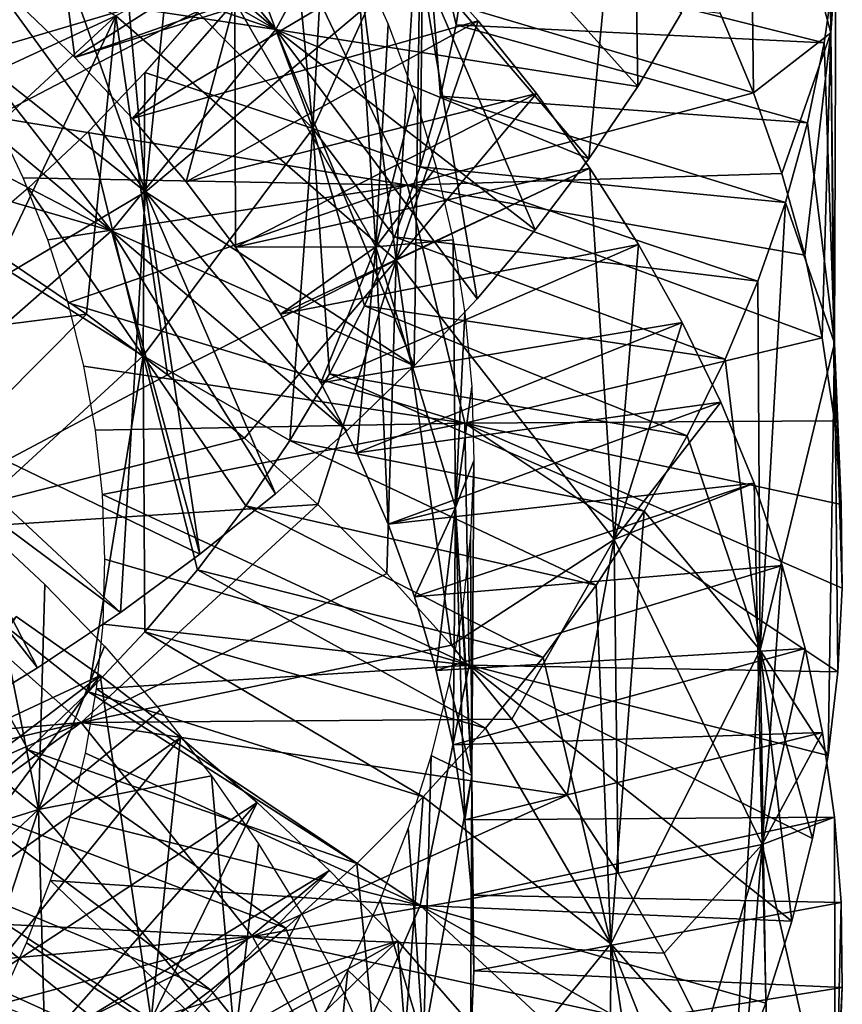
# Model space of a CAD drawing. Header units: millimetres. Extents: x -161 to 161, y -94 to 1149.
# Tile 781 of 1056: x 48.82 to 51.5, y 393.11 to 396.31. Entities that reach past the tile are written whole.
import ezdxf

# ---------------------------------------------------------------- set-up
doc = ezdxf.new("R2010")
doc.units = ezdxf.units.MM
doc.header["$LTSCALE"] = 81.481481
for name, color, linetype in [('65', 7, 'CONTINUOUS'), ('66', 7, 'CONTINUOUS'), ('67', 7, 'CONTINUOUS'), ('80', 7, 'CONTINUOUS')]:
    doc.layers.add(name, color=color, linetype=linetype)

msp = doc.modelspace()

# ---------------------------------------------------------------- linework, layer by layer
at = {"layer": '65', "color": 7, "linetype": 'CONTINUOUS', "true_color": 0xaaaaaa}
for points in [[(48.8876, 397.2079, -17.6429), (49.6557, 396.2806, -16.7558), (48.8031, 397.0156, -17.4847), (48.8876, 397.2079, -17.6429)], [(50.0357, 396.985, -17.3745), (49.6557, 396.2806, -16.7558), (48.8876, 397.2079, -17.6429), (50.0357, 396.985, -17.3745)], [(48.8031, 397.0156, -17.4847), (49.6557, 396.2806, -16.7558), (48.705, 396.8267, -17.331), (48.8031, 397.0156, -17.4847)], [(50.0357, 396.985, -17.3745), (50.8335, 396.0946, -16.4887), (49.6557, 396.2806, -16.7558), (50.0357, 396.985, -17.3745)], [(50.976, 396.3349, -16.7099), (50.8335, 396.0946, -16.4887), (50.0357, 396.985, -17.3745), (50.976, 396.3349, -16.7099)], [(48.705, 396.8267, -17.331), (49.6557, 396.2806, -16.7558), (48.5936, 396.6416, -17.182), (48.705, 396.8267, -17.331)], [(48.5936, 396.6416, -17.182), (49.6557, 396.2806, -16.7558), (48.4691, 396.4605, -17.0383), (48.5936, 396.6416, -17.182)], [(48.5114, 396.3774, -23.2293), (49.7318, 396.513, -23.4477), (48.632, 396.1885, -23.0915), (48.5114, 396.3774, -23.2293)], [(48.632, 396.1885, -23.0915), (49.7318, 396.513, -23.4477), (48.7396, 395.995, -22.9491), (48.632, 396.1885, -23.0915)], [(49.7318, 396.513, -23.4477), (50.0846, 395.7736, -22.8559), (48.7396, 395.995, -22.9491), (49.7318, 396.513, -23.4477)], [(51.1014, 396.3335, -23.3771), (51.2104, 396.0744, -23.1585), (49.7318, 396.513, -23.4477), (51.1014, 396.3335, -23.3771)], [(49.7318, 396.513, -23.4477), (51.2104, 396.0744, -23.1585), (50.0846, 395.7736, -22.8559), (49.7318, 396.513, -23.4477)], [(48.4691, 396.4605, -17.0383), (49.1214, 395.6252, -16.2), (48.3319, 396.2836, -16.9001), (48.4691, 396.4605, -17.0383)], [(49.6557, 396.2806, -16.7558), (49.1214, 395.6252, -16.2), (48.4691, 396.4605, -17.0383), (49.6557, 396.2806, -16.7558)], [(48.3319, 396.2836, -16.9001), (49.1214, 395.6252, -16.2), (48.1823, 396.1115, -16.768), (48.3319, 396.2836, -16.9001)], [(49.6557, 396.2806, -16.7558), (50.1061, 395.1862, -15.6713), (49.1214, 395.6252, -16.2), (49.6557, 396.2806, -16.7558)], [(50.3106, 395.4045, -15.8645), (50.1061, 395.1862, -15.6713), (49.6557, 396.2806, -16.7558), (50.3106, 395.4045, -15.8645)], [(50.5003, 395.629, -16.0655), (50.3106, 395.4045, -15.8645), (49.6557, 396.2806, -16.7558), (50.5003, 395.629, -16.0655)], [(50.6748, 395.8592, -16.2738), (50.5003, 395.629, -16.0655), (49.6557, 396.2806, -16.7558), (50.6748, 395.8592, -16.2738)], [(50.8335, 396.0946, -16.4887), (50.6748, 395.8592, -16.2738), (49.6557, 396.2806, -16.7558), (50.8335, 396.0946, -16.4887)], [(48.1823, 396.1115, -16.768), (49.1214, 395.6252, -16.2), (48.0209, 395.9447, -16.6426), (48.1823, 396.1115, -16.768)], [(51.2104, 396.0744, -23.1585), (51.3023, 395.8115, -22.9364), (50.0846, 395.7736, -22.8559), (51.2104, 396.0744, -23.1585)], [(48.7396, 395.995, -22.9491), (50.0846, 395.7736, -22.8559), (48.8336, 395.7973, -22.8027), (48.7396, 395.995, -22.9491)], [(49.1214, 395.6252, -16.2), (48.4497, 395.035, -15.7257), (48.0209, 395.9447, -16.6426), (49.1214, 395.6252, -16.2)], [(51.3023, 395.8115, -22.9364), (51.3769, 395.5457, -22.7116), (50.0846, 395.7736, -22.8559), (51.3023, 395.8115, -22.9364)], [(48.8336, 395.7973, -22.8027), (50.0846, 395.7736, -22.8559), (48.9137, 395.5959, -22.6528), (48.8336, 395.7973, -22.8027)], [(48.9137, 395.5959, -22.6528), (50.0846, 395.7736, -22.8559), (48.9796, 395.3916, -22.5002), (48.9137, 395.5959, -22.6528)], [(50.0846, 395.7736, -22.8559), (50.2705, 394.9998, -22.2323), (48.9796, 395.3916, -22.5002), (50.0846, 395.7736, -22.8559)], [(51.3769, 395.5457, -22.7116), (51.4341, 395.2773, -22.4846), (50.0846, 395.7736, -22.8559), (51.3769, 395.5457, -22.7116)], [(50.0846, 395.7736, -22.8559), (51.4341, 395.2773, -22.4846), (50.2705, 394.9998, -22.2323), (50.0846, 395.7736, -22.8559)], [(49.1214, 395.6252, -16.2), (49.4089, 394.573, -15.1438), (48.4497, 395.035, -15.7257), (49.1214, 395.6252, -16.2)], [(49.6547, 394.7699, -15.3104), (49.4089, 394.573, -15.1438), (49.1214, 395.6252, -16.2), (49.6547, 394.7699, -15.3104)], [(49.8873, 394.9745, -15.4864), (49.6547, 394.7699, -15.3104), (49.1214, 395.6252, -16.2), (49.8873, 394.9745, -15.4864)], [(50.1061, 395.1862, -15.6713), (49.8873, 394.9745, -15.4864), (49.1214, 395.6252, -16.2), (50.1061, 395.1862, -15.6713)], [(48.7647, 395.5416, -28.7045), (49.0397, 395.3545, -28.5784), (47.5234, 395.1609, -28.2326), (48.7647, 395.5416, -28.7045)], [(48.9796, 395.3916, -22.5002), (50.2705, 394.9998, -22.2323), (49.0313, 395.1849, -22.3455), (48.9796, 395.3916, -22.5002)], [(47.5234, 395.1609, -28.2326), (49.0397, 395.3545, -28.5784), (48.3301, 394.641, -27.917), (47.5234, 395.1609, -28.2326)], [(49.0397, 395.3545, -28.5784), (49.3032, 395.1574, -28.4431), (48.3301, 394.641, -27.917), (49.0397, 395.3545, -28.5784)], [(51.4341, 395.2773, -22.4846), (51.4736, 395.007, -22.2561), (50.2705, 394.9998, -22.2323), (51.4341, 395.2773, -22.4846)], [(49.0313, 395.1849, -22.3455), (50.2705, 394.9998, -22.2323), (49.0686, 394.9766, -22.1893), (49.0313, 395.1849, -22.3455)], [(49.3032, 395.1574, -28.4431), (49.5544, 394.9506, -28.299), (48.3301, 394.641, -27.917), (49.3032, 395.1574, -28.4431)], [(48.8805, 394.204, -14.841), (48.5994, 394.0328, -14.7057), (48.4497, 395.035, -15.7257), (48.8805, 394.204, -14.841)], [(49.1507, 394.3842, -14.9871), (48.8805, 394.204, -14.841), (48.4497, 395.035, -15.7257), (49.1507, 394.3842, -14.9871)], [(49.4089, 394.573, -15.1438), (49.1507, 394.3842, -14.9871), (48.4497, 395.035, -15.7257), (49.4089, 394.573, -15.1438)], [(49.0686, 394.9766, -22.1893), (50.2705, 394.9998, -22.2323), (49.0915, 394.7671, -22.0322), (49.0686, 394.9766, -22.1893)], [(50.2705, 394.9998, -22.2323), (50.2847, 394.2119, -21.5988), (49.0915, 394.7671, -22.0322), (50.2705, 394.9998, -22.2323)], [(51.4736, 395.007, -22.2561), (51.4954, 394.7354, -22.0267), (50.2705, 394.9998, -22.2323), (51.4736, 395.007, -22.2561)], [(51.4993, 394.4631, -21.7972), (51.4851, 394.1907, -21.568), (50.2705, 394.9998, -22.2323), (51.4993, 394.4631, -21.7972)], [(50.2705, 394.9998, -22.2323), (51.4851, 394.1907, -21.568), (50.2847, 394.2119, -21.5988), (50.2705, 394.9998, -22.2323)], [(51.4954, 394.7354, -22.0267), (51.4993, 394.4631, -21.7972), (50.2705, 394.9998, -22.2323), (51.4954, 394.7354, -22.0267)], [(49.5544, 394.9506, -28.299), (49.7926, 394.7347, -28.1466), (48.3301, 394.641, -27.917), (49.5544, 394.9506, -28.299)], [(49.0915, 394.7671, -22.0322), (50.2847, 394.2119, -21.5988), (49.0998, 394.5568, -21.8748), (49.0915, 394.7671, -22.0322)], [(48.3301, 394.641, -27.917), (49.7926, 394.7347, -28.1466), (49.0224, 394.0257, -27.514), (48.3301, 394.641, -27.917)], [(49.7926, 394.7347, -28.1466), (50.0171, 394.5101, -27.9864), (49.0224, 394.0257, -27.514), (49.7926, 394.7347, -28.1466)], [(48.3301, 394.641, -27.917), (49.0224, 394.0257, -27.514), (47.6379, 393.9063, -27.2504), (48.3301, 394.641, -27.917)], [(49.0998, 394.5568, -21.8748), (50.2847, 394.2119, -21.5988), (49.0935, 394.3462, -21.7175), (49.0998, 394.5568, -21.8748)], [(50.0171, 394.5101, -27.9864), (50.2276, 394.2774, -27.8188), (49.0224, 394.0257, -27.514), (50.0171, 394.5101, -27.9864)], [(49.0935, 394.3462, -21.7175), (50.2847, 394.2119, -21.5988), (49.0726, 394.1358, -21.5608), (49.0935, 394.3462, -21.7175)], [(50.2276, 394.2774, -27.8188), (50.4235, 394.0371, -27.6445), (49.0224, 394.0257, -27.514), (50.2276, 394.2774, -27.8188)], [(50.2847, 394.2119, -21.5988), (50.1257, 393.4303, -20.9769), (49.0726, 394.1358, -21.5608), (50.2847, 394.2119, -21.5988)], [(50.2847, 394.2119, -21.5988), (51.3352, 393.3795, -20.8899), (50.1257, 393.4303, -20.9769), (50.2847, 394.2119, -21.5988)], [(51.4028, 393.6483, -21.1138), (51.3352, 393.3795, -20.8899), (50.2847, 394.2119, -21.5988), (51.4028, 393.6483, -21.1138)], [(51.4529, 393.9189, -21.34), (51.4028, 393.6483, -21.1138), (50.2847, 394.2119, -21.5988), (51.4529, 393.9189, -21.34)], [(51.4851, 394.1907, -21.568), (51.4529, 393.9189, -21.34), (50.2847, 394.2119, -21.5988), (51.4851, 394.1907, -21.568)], [(49.0726, 394.1358, -21.5608), (50.1257, 393.4303, -20.9769), (49.037, 393.9261, -21.4054), (49.0726, 394.1358, -21.5608)], [(47.6379, 393.9063, -27.2504), (49.0224, 394.0257, -27.514), (47.8226, 393.7445, -27.1562), (47.6379, 393.9063, -27.2504)], [(47.8226, 393.7445, -27.1562), (49.0224, 394.0257, -27.514), (47.9966, 393.5752, -27.0553), (47.8226, 393.7445, -27.1562)], [(47.9966, 393.5752, -27.0553), (49.0224, 394.0257, -27.514), (48.1593, 393.3989, -26.948), (47.9966, 393.5752, -27.0553)], [(49.0224, 394.0257, -27.514), (49.5796, 393.3297, -27.0383), (48.1593, 393.3989, -26.948), (49.0224, 394.0257, -27.514)], [(50.4235, 394.0371, -27.6445), (50.6044, 393.7897, -27.4639), (49.0224, 394.0257, -27.514), (50.4235, 394.0371, -27.6445)], [(49.0224, 394.0257, -27.514), (50.6044, 393.7897, -27.4639), (49.5796, 393.3297, -27.0383), (49.0224, 394.0257, -27.514)], [(49.037, 393.9261, -21.4054), (50.1257, 393.4303, -20.9769), (48.987, 393.718, -21.252), (49.037, 393.9261, -21.4054)], [(50.6044, 393.7897, -27.4639), (50.7698, 393.5356, -27.2774), (49.5796, 393.3297, -27.0383), (50.6044, 393.7897, -27.4639)], [(48.987, 393.718, -21.252), (50.1257, 393.4303, -20.9769), (48.9229, 393.5119, -21.1012), (48.987, 393.718, -21.252)], [(48.9229, 393.5119, -21.1012), (49.7995, 392.6753, -20.3878), (48.8449, 393.3087, -20.9536), (48.9229, 393.5119, -21.1012)], [(50.1257, 393.4303, -20.9769), (49.7995, 392.6753, -20.3878), (48.9229, 393.5119, -21.1012), (50.1257, 393.4303, -20.9769)], [(50.7698, 393.5356, -27.2774), (50.9192, 393.2754, -27.0856), (49.5796, 393.3297, -27.0383), (50.7698, 393.5356, -27.2774)], [(50.1257, 393.4303, -20.9769), (51.0292, 392.59, -20.2392), (49.7995, 392.6753, -20.3878), (50.1257, 393.4303, -20.9769)], [(51.1482, 392.8498, -20.452), (51.0292, 392.59, -20.2392), (50.1257, 393.4303, -20.9769), (51.1482, 392.8498, -20.452)], [(51.2503, 393.1131, -20.6691), (51.1482, 392.8498, -20.452), (50.1257, 393.4303, -20.9769), (51.2503, 393.1131, -20.6691)], [(51.3352, 393.3795, -20.8899), (51.2503, 393.1131, -20.6691), (50.1257, 393.4303, -20.9769), (51.3352, 393.3795, -20.8899)], [(48.1593, 393.3989, -26.948), (49.5796, 393.3297, -27.0383), (48.3104, 393.2161, -26.8349), (48.1593, 393.3989, -26.948)], [(48.3104, 393.2161, -26.8349), (49.5796, 393.3297, -27.0383), (48.4495, 393.0273, -26.7164), (48.3104, 393.2161, -26.8349)], [(48.4495, 393.0273, -26.7164), (49.5796, 393.3297, -27.0383), (48.5762, 392.8327, -26.5929), (48.4495, 393.0273, -26.7164)], [(49.5796, 393.3297, -27.0383), (49.9858, 392.5714, -26.508), (48.5762, 392.8327, -26.5929), (49.5796, 393.3297, -27.0383)], [(50.9192, 393.2754, -27.0856), (51.0521, 393.0097, -26.8892), (49.5796, 393.3297, -27.0383), (50.9192, 393.2754, -27.0856)], [(49.5796, 393.3297, -27.0383), (51.0521, 393.0097, -26.8892), (49.9858, 392.5714, -26.508), (49.5796, 393.3297, -27.0383)], [(48.8449, 393.3087, -20.9536), (49.7995, 392.6753, -20.3878), (48.7532, 393.1088, -20.8099), (48.8449, 393.3087, -20.9536)]]:
    msp.add_3dface(points, dxfattribs=at)
at = {"layer": '66', "color": 7, "linetype": 'CONTINUOUS', "true_color": 0xaaaaaa}
for points in [[(48.8018, 396.3815, -25.4919), (49.0019, 396.1897, -25.3527), (49.8917, 396.7585, -25.9257), (48.8018, 396.3815, -25.4919)], [(49.8917, 396.7585, -25.9257), (49.0019, 396.1897, -25.3527), (50.1101, 396.537, -25.7532), (49.8917, 396.7585, -25.9257)], [(49.0019, 396.1897, -25.3527), (49.1893, 395.9905, -25.2064), (50.1101, 396.537, -25.7532), (49.0019, 396.1897, -25.3527)], [(50.1101, 396.537, -25.7532), (49.1893, 395.9905, -25.2064), (50.3143, 396.308, -25.5734), (50.1101, 396.537, -25.7532)], [(50.2779, 396.5283, -19.3796), (50.2429, 396.2951, -19.1775), (51.4407, 396.2374, -19.0992), (50.2779, 396.5283, -19.3796)], [(51.4778, 396.4993, -19.3371), (50.2779, 396.5283, -19.3796), (51.4407, 396.2374, -19.0992), (51.4778, 396.4993, -19.3371)], [(49.1893, 395.9905, -25.2064), (49.3636, 395.7844, -25.0534), (50.3143, 396.308, -25.5734), (49.1893, 395.9905, -25.2064)], [(50.3143, 396.308, -25.5734), (49.3636, 395.7844, -25.0534), (50.5037, 396.072, -25.3868), (50.3143, 396.308, -25.5734)], [(50.2429, 396.2951, -19.1775), (50.1919, 396.0633, -18.9775), (51.386, 395.9768, -18.8632), (50.2429, 396.2951, -19.1775)], [(51.4407, 396.2374, -19.0992), (50.2429, 396.2951, -19.1775), (51.386, 395.9768, -18.8632), (51.4407, 396.2374, -19.0992)], [(49.3636, 395.7844, -25.0534), (49.5242, 395.5722, -24.8944), (50.5037, 396.072, -25.3868), (49.3636, 395.7844, -25.0534)], [(50.5037, 396.072, -25.3868), (49.5242, 395.5722, -24.8944), (50.6778, 395.8294, -25.1939), (50.5037, 396.072, -25.3868)], [(50.1919, 396.0633, -18.9775), (50.1251, 395.8335, -18.7802), (51.3139, 395.718, -18.6298), (50.1919, 396.0633, -18.9775)], [(51.386, 395.9768, -18.8632), (50.1919, 396.0633, -18.9775), (51.3139, 395.718, -18.6298), (51.386, 395.9768, -18.8632)], [(49.5242, 395.5722, -24.8944), (49.6707, 395.3542, -24.73), (50.6778, 395.8294, -25.1939), (49.5242, 395.5722, -24.8944)], [(50.6778, 395.8294, -25.1939), (49.6707, 395.3542, -24.73), (50.8361, 395.5808, -24.9953), (50.6778, 395.8294, -25.1939)], [(50.1251, 395.8335, -18.7802), (50.0425, 395.606, -18.586), (51.2245, 395.4617, -18.3998), (50.1251, 395.8335, -18.7802)], [(51.3139, 395.718, -18.6298), (50.1251, 395.8335, -18.7802), (51.2245, 395.4617, -18.3998), (51.3139, 395.718, -18.6298)], [(50.0425, 395.606, -18.586), (49.9444, 395.3813, -18.3956), (51.118, 395.2084, -18.1737), (50.0425, 395.606, -18.586)], [(51.2245, 395.4617, -18.3998), (50.0425, 395.606, -18.586), (51.118, 395.2084, -18.1737), (51.2245, 395.4617, -18.3998)], [(49.6707, 395.3542, -24.73), (49.8025, 395.1311, -24.5606), (50.8361, 395.5808, -24.9953), (49.6707, 395.3542, -24.73)], [(50.8361, 395.5808, -24.9953), (49.8025, 395.1311, -24.5606), (50.9782, 395.3267, -24.7915), (50.8361, 395.5808, -24.9953)], [(49.9444, 395.3813, -18.3956), (49.8307, 395.1601, -18.2095), (50.9946, 394.9588, -17.9524), (49.9444, 395.3813, -18.3956)], [(51.118, 395.2084, -18.1737), (49.9444, 395.3813, -18.3956), (50.9946, 394.9588, -17.9524), (51.118, 395.2084, -18.1737)], [(49.8025, 395.1311, -24.5606), (49.9194, 394.9031, -24.3868), (50.9782, 395.3267, -24.7915), (49.8025, 395.1311, -24.5606)], [(50.9782, 395.3267, -24.7915), (49.9194, 394.9031, -24.3868), (51.1037, 395.0675, -24.5832), (50.9782, 395.3267, -24.7915)], [(49.8307, 395.1601, -18.2095), (49.7019, 394.9428, -18.0284), (50.8545, 394.7134, -17.7362), (49.8307, 395.1601, -18.2095)], [(50.9946, 394.9588, -17.9524), (49.8307, 395.1601, -18.2095), (50.8545, 394.7134, -17.7362), (50.9946, 394.9588, -17.9524)], [(49.9194, 394.9031, -24.3868), (50.021, 394.6708, -24.2089), (51.1037, 395.0675, -24.5832), (49.9194, 394.9031, -24.3868)], [(51.1037, 395.0675, -24.5832), (50.021, 394.6708, -24.2089), (51.2122, 394.8041, -24.3708), (51.1037, 395.0675, -24.5832)], [(49.7019, 394.9428, -18.0284), (49.5585, 394.7302, -17.8531), (50.6981, 394.4726, -17.5259), (49.7019, 394.9428, -18.0284)], [(50.8545, 394.7134, -17.7362), (49.7019, 394.9428, -18.0284), (50.6981, 394.4726, -17.5259), (50.8545, 394.7134, -17.7362)], [(50.021, 394.6708, -24.2089), (50.1072, 394.4346, -24.0276), (51.2122, 394.8041, -24.3708), (50.021, 394.6708, -24.2089)], [(51.2122, 394.8041, -24.3708), (50.1072, 394.4346, -24.0276), (51.3037, 394.5368, -24.1551), (51.2122, 394.8041, -24.3708)], [(49.5585, 394.7302, -17.8531), (49.401, 394.5229, -17.6841), (50.5258, 394.2371, -17.322), (49.5585, 394.7302, -17.8531)], [(50.6981, 394.4726, -17.5259), (49.5585, 394.7302, -17.8531), (50.5258, 394.2371, -17.322), (50.6981, 394.4726, -17.5259)], [(50.1072, 394.4346, -24.0276), (50.1777, 394.1953, -23.8436), (51.3037, 394.5368, -24.1551), (50.1072, 394.4346, -24.0276)], [(51.3037, 394.5368, -24.1551), (50.1777, 394.1953, -23.8436), (51.378, 394.2663, -23.9366), (51.3037, 394.5368, -24.1551)], [(49.401, 394.5229, -17.6841), (49.23, 394.3212, -17.5219), (50.3383, 394.0073, -17.1251), (49.401, 394.5229, -17.6841)], [(50.5258, 394.2371, -17.322), (49.401, 394.5229, -17.6841), (50.3383, 394.0073, -17.1251), (50.5258, 394.2371, -17.322)], [(48.8111, 394.3705, -29.9119), (48.2494, 393.5441, -29.2011), (49.0844, 394.1789, -29.7885), (48.8111, 394.3705, -29.9119)], [(49.23, 394.3212, -17.5219), (49.046, 394.1257, -17.3669), (50.1358, 393.7837, -16.9357), (49.23, 394.3212, -17.5219)], [(50.3383, 394.0073, -17.1251), (49.23, 394.3212, -17.5219), (50.1358, 393.7837, -16.9357), (50.3383, 394.0073, -17.1251)], [(50.1777, 394.1953, -23.8436), (50.2325, 393.9533, -23.6573), (51.378, 394.2663, -23.9366), (50.1777, 394.1953, -23.8436)], [(51.378, 394.2663, -23.9366), (50.2325, 393.9533, -23.6573), (51.4349, 393.9931, -23.7158), (51.378, 394.2663, -23.9366)], [(48.2494, 393.5441, -29.2011), (48.4793, 393.3651, -29.0927), (49.0844, 394.1789, -29.7885), (48.2494, 393.5441, -29.2011)], [(49.0844, 394.1789, -29.7885), (48.4793, 393.3651, -29.0927), (49.3459, 393.9771, -29.6563), (49.0844, 394.1789, -29.7885)], [(49.046, 394.1257, -17.3669), (48.8494, 393.9368, -17.2198), (49.919, 393.5668, -16.7543), (49.046, 394.1257, -17.3669)], [(50.1358, 393.7837, -16.9357), (49.046, 394.1257, -17.3669), (49.919, 393.5668, -16.7543), (50.1358, 393.7837, -16.9357)], [(50.2325, 393.9533, -23.6573), (50.2712, 393.7093, -23.4695), (51.4349, 393.9931, -23.7158), (50.2325, 393.9533, -23.6573)], [(51.4349, 393.9931, -23.7158), (50.2712, 393.7093, -23.4695), (51.4742, 393.7176, -23.4935), (51.4349, 393.9931, -23.7158)], [(48.4793, 393.3651, -29.0927), (48.6979, 393.1771, -28.9765), (49.3459, 393.9771, -29.6563), (48.4793, 393.3651, -29.0927)], [(49.3459, 393.9771, -29.6563), (48.6979, 393.1771, -28.9765), (49.5948, 393.7656, -29.5155), (49.3459, 393.9771, -29.6563)], [(48.8494, 393.9368, -17.2198), (48.6405, 393.7548, -17.0809), (49.6884, 393.3572, -16.5816), (48.8494, 393.9368, -17.2198)], [(49.919, 393.5668, -16.7543), (48.8494, 393.9368, -17.2198), (49.6884, 393.3572, -16.5816), (49.919, 393.5668, -16.7543)], [(48.6979, 393.1771, -28.9765), (48.9044, 392.9807, -28.8528), (49.5948, 393.7656, -29.5155), (48.6979, 393.1771, -28.9765)], [(49.5948, 393.7656, -29.5155), (48.9044, 392.9807, -28.8528), (49.8307, 393.5448, -29.3667), (49.5948, 393.7656, -29.5155)], [(48.6405, 393.7548, -17.0809), (48.42, 393.5803, -16.9508), (49.4443, 393.1554, -16.4181), (48.6405, 393.7548, -17.0809)], [(49.6884, 393.3572, -16.5816), (48.6405, 393.7548, -17.0809), (49.4443, 393.1554, -16.4181), (49.6884, 393.3572, -16.5816)], [(50.2712, 393.7093, -23.4695), (50.2937, 393.4639, -23.2807), (51.4742, 393.7176, -23.4935), (50.2712, 393.7093, -23.4695)], [(51.4742, 393.7176, -23.4935), (50.2937, 393.4639, -23.2807), (51.4957, 393.4408, -23.2702), (51.4742, 393.7176, -23.4935)], [(48.42, 393.5803, -16.9508), (48.1886, 393.4137, -16.8299), (49.1874, 392.9618, -16.2642), (48.42, 393.5803, -16.9508)], [(49.4443, 393.1554, -16.4181), (48.42, 393.5803, -16.9508), (49.1874, 392.9618, -16.2642), (49.4443, 393.1554, -16.4181)], [(48.9044, 392.9807, -28.8528), (49.0982, 392.7764, -28.7224), (49.8307, 393.5448, -29.3667), (48.9044, 392.9807, -28.8528)], [(49.8307, 393.5448, -29.3667), (49.0982, 392.7764, -28.7224), (50.053, 393.3152, -29.2103), (49.8307, 393.5448, -29.3667)], [(50.2937, 393.4639, -23.2807), (50.2999, 393.2176, -23.0916), (51.4957, 393.4408, -23.2702), (50.2937, 393.4639, -23.2807)], [(51.4957, 393.4408, -23.2702), (50.2999, 393.2176, -23.0916), (51.4991, 393.1633, -23.0467), (51.4957, 393.4408, -23.2702)], [(48.1886, 393.4137, -16.8299), (47.9469, 393.2552, -16.7185), (48.9185, 392.7769, -16.1205), (48.1886, 393.4137, -16.8299)], [(49.1874, 392.9618, -16.2642), (48.1886, 393.4137, -16.8299), (48.9185, 392.7769, -16.1205), (49.1874, 392.9618, -16.2642)], [(49.0982, 392.7764, -28.7224), (49.279, 392.5648, -28.5856), (50.053, 393.3152, -29.2103), (49.0982, 392.7764, -28.7224)], [(50.053, 393.3152, -29.2103), (49.279, 392.5648, -28.5856), (50.2612, 393.0772, -29.0467), (50.053, 393.3152, -29.2103)], [(48.9185, 392.7769, -16.1205), (47.9469, 393.2552, -16.7185), (48.6383, 392.601, -15.9874), (48.9185, 392.7769, -16.1205)], [(50.2999, 393.2176, -23.0916), (50.2895, 392.9711, -22.9027), (51.4991, 393.1633, -23.0467), (50.2999, 393.2176, -23.0916)], [(51.4991, 393.1633, -23.0467), (50.2895, 392.9711, -22.9027), (51.4845, 392.8859, -22.8238), (51.4991, 393.1633, -23.0467)]]:
    msp.add_3dface(points, dxfattribs=at)
at = {"layer": '67', "color": 7, "linetype": 'CONTINUOUS', "true_color": 0xaaaaaa}
for points in [[(51.1957, 397.2587, -22.1338), (51.4472, 397.547, -20.2947), (51.4614, 396.2699, -21.2634), (51.1957, 397.2587, -22.1338)], [(51.4472, 397.547, -20.2947), (51.4817, 397.2861, -20.0557), (51.4614, 396.2699, -21.2634), (51.4472, 397.547, -20.2947)], [(50.6748, 395.8592, -16.2738), (50.8139, 397.3453, -15.4047), (50.1248, 396.5023, -14.6152), (50.6748, 395.8592, -16.2738)], [(50.6748, 395.8592, -16.2738), (50.8335, 396.0946, -16.4887), (50.8139, 397.3453, -15.4047), (50.6748, 395.8592, -16.2738)], [(50.8335, 396.0946, -16.4887), (50.976, 396.3349, -16.7099), (50.8139, 397.3453, -15.4047), (50.8335, 396.0946, -16.4887)], [(51.4817, 397.2861, -20.0557), (51.4983, 397.0242, -19.816), (51.4614, 396.2699, -21.2634), (51.4817, 397.2861, -20.0557)], [(51.2104, 396.0744, -23.1585), (51.1014, 396.3335, -23.3771), (51.1957, 397.2587, -22.1338), (51.2104, 396.0744, -23.1585)], [(51.2104, 396.0744, -23.1585), (51.1957, 397.2587, -22.1338), (51.4614, 396.2699, -21.2634), (51.2104, 396.0744, -23.1585)], [(49.378, 397.1876, -12.9784), (49.1186, 397.0066, -12.816), (49.2316, 395.7517, -13.9462), (49.378, 397.1876, -12.9784)], [(50.1248, 396.5023, -14.6152), (49.378, 397.1876, -12.9784), (49.2316, 395.7517, -13.9462), (50.1248, 396.5023, -14.6152)], [(49.1186, 397.0066, -12.816), (48.8474, 396.8336, -12.6643), (49.2316, 395.7517, -13.9462), (49.1186, 397.0066, -12.816)], [(51.4983, 397.0242, -19.816), (51.4971, 396.7617, -19.5763), (51.4614, 396.2699, -21.2634), (51.4983, 397.0242, -19.816)], [(48.1834, 395.8841, -28.9274), (48.0549, 396.9824, -27.9087), (49.1355, 396.3253, -27.4571), (48.1834, 395.8841, -28.9274)], [(48.8474, 396.8336, -12.6643), (48.565, 396.669, -12.5236), (49.2316, 395.7517, -13.9462), (48.8474, 396.8336, -12.6643)], [(49.1355, 396.3253, -27.4571), (49.8917, 396.7585, -25.9257), (50.047, 395.5301, -26.8737), (49.1355, 396.3253, -27.4571)], [(49.8917, 396.7585, -25.9257), (50.1101, 396.537, -25.7532), (50.047, 395.5301, -26.8737), (49.8917, 396.7585, -25.9257)], [(51.4971, 396.7617, -19.5763), (51.4778, 396.4993, -19.3371), (51.4614, 396.2699, -21.2634), (51.4971, 396.7617, -19.5763)], [(48.565, 396.669, -12.5236), (48.2721, 396.513, -12.3943), (49.2316, 395.7517, -13.9462), (48.565, 396.669, -12.5236)], [(50.1101, 396.537, -25.7532), (50.3143, 396.308, -25.5734), (50.047, 395.5301, -26.8737), (50.1101, 396.537, -25.7532)], [(49.2316, 395.7517, -13.9462), (48.2721, 396.513, -12.3943), (48.1656, 395.1174, -13.4255), (49.2316, 395.7517, -13.9462)], [(50.1061, 395.1862, -15.6713), (50.1248, 396.5023, -14.6152), (49.2316, 395.7517, -13.9462), (50.1061, 395.1862, -15.6713)], [(50.1061, 395.1862, -15.6713), (50.3106, 395.4045, -15.8645), (50.1248, 396.5023, -14.6152), (50.1061, 395.1862, -15.6713)], [(50.3106, 395.4045, -15.8645), (50.5003, 395.629, -16.0655), (50.1248, 396.5023, -14.6152), (50.3106, 395.4045, -15.8645)], [(50.5003, 395.629, -16.0655), (50.6748, 395.8592, -16.2738), (50.1248, 396.5023, -14.6152), (50.5003, 395.629, -16.0655)], [(51.4778, 396.4993, -19.3371), (51.4407, 396.2374, -19.0992), (51.4737, 395.2599, -20.377), (51.4778, 396.4993, -19.3371)], [(51.4614, 396.2699, -21.2634), (51.4778, 396.4993, -19.3371), (51.4737, 395.2599, -20.377), (51.4614, 396.2699, -21.2634)], [(48.4791, 395.7183, -28.8209), (48.1834, 395.8841, -28.9274), (49.1355, 396.3253, -27.4571), (48.4791, 395.7183, -28.8209)], [(48.7647, 395.5416, -28.7045), (48.4791, 395.7183, -28.8209), (49.1355, 396.3253, -27.4571), (48.7647, 395.5416, -28.7045)], [(49.0397, 395.3545, -28.5784), (48.7647, 395.5416, -28.7045), (49.1355, 396.3253, -27.4571), (49.0397, 395.3545, -28.5784)], [(49.3032, 395.1574, -28.4431), (49.0397, 395.3545, -28.5784), (49.1355, 396.3253, -27.4571), (49.3032, 395.1574, -28.4431)], [(49.3032, 395.1574, -28.4431), (49.1355, 396.3253, -27.4571), (50.047, 395.5301, -26.8737), (49.3032, 395.1574, -28.4431)], [(50.3143, 396.308, -25.5734), (50.5037, 396.072, -25.3868), (50.047, 395.5301, -26.8737), (50.3143, 396.308, -25.5734)], [(51.3023, 395.8115, -22.9364), (51.2104, 396.0744, -23.1585), (51.4614, 396.2699, -21.2634), (51.3023, 395.8115, -22.9364)], [(51.3769, 395.5457, -22.7116), (51.3023, 395.8115, -22.9364), (51.4614, 396.2699, -21.2634), (51.3769, 395.5457, -22.7116)], [(51.4341, 395.2773, -22.4846), (51.3769, 395.5457, -22.7116), (51.4614, 396.2699, -21.2634), (51.4341, 395.2773, -22.4846)], [(51.4736, 395.007, -22.2561), (51.4341, 395.2773, -22.4846), (51.4614, 396.2699, -21.2634), (51.4736, 395.007, -22.2561)], [(51.4736, 395.007, -22.2561), (51.4614, 396.2699, -21.2634), (51.4737, 395.2599, -20.377), (51.4736, 395.007, -22.2561)], [(51.4407, 396.2374, -19.0992), (51.386, 395.9768, -18.8632), (51.4737, 395.2599, -20.377), (51.4407, 396.2374, -19.0992)], [(50.5037, 396.072, -25.3868), (50.6778, 395.8294, -25.1939), (50.047, 395.5301, -26.8737), (50.5037, 396.072, -25.3868)], [(51.386, 395.9768, -18.8632), (51.3139, 395.718, -18.6298), (51.4737, 395.2599, -20.377), (51.386, 395.9768, -18.8632)], [(50.047, 395.5301, -26.8737), (50.6778, 395.8294, -25.1939), (50.757, 394.6217, -26.1845), (50.047, 395.5301, -26.8737)], [(50.6778, 395.8294, -25.1939), (50.8361, 395.5808, -24.9953), (50.757, 394.6217, -26.1845), (50.6778, 395.8294, -25.1939)], [(49.1507, 394.3842, -14.9871), (49.2316, 395.7517, -13.9462), (48.1656, 395.1174, -13.4255), (49.1507, 394.3842, -14.9871)], [(49.1507, 394.3842, -14.9871), (49.4089, 394.573, -15.1438), (49.2316, 395.7517, -13.9462), (49.1507, 394.3842, -14.9871)], [(49.4089, 394.573, -15.1438), (49.6547, 394.7699, -15.3104), (49.2316, 395.7517, -13.9462), (49.4089, 394.573, -15.1438)], [(49.6547, 394.7699, -15.3104), (49.8873, 394.9745, -15.4864), (49.2316, 395.7517, -13.9462), (49.6547, 394.7699, -15.3104)], [(49.8873, 394.9745, -15.4864), (50.1061, 395.1862, -15.6713), (49.2316, 395.7517, -13.9462), (49.8873, 394.9745, -15.4864)], [(51.3139, 395.718, -18.6298), (51.2245, 395.4617, -18.3998), (51.2321, 394.261, -19.5103), (51.3139, 395.718, -18.6298)], [(51.4737, 395.2599, -20.377), (51.3139, 395.718, -18.6298), (51.2321, 394.261, -19.5103), (51.4737, 395.2599, -20.377)], [(50.8361, 395.5808, -24.9953), (50.9782, 395.3267, -24.7915), (50.757, 394.6217, -26.1845), (50.8361, 395.5808, -24.9953)], [(49.5544, 394.9506, -28.299), (49.3032, 395.1574, -28.4431), (50.047, 395.5301, -26.8737), (49.5544, 394.9506, -28.299)], [(49.7926, 394.7347, -28.1466), (49.5544, 394.9506, -28.299), (50.047, 395.5301, -26.8737), (49.7926, 394.7347, -28.1466)], [(50.0171, 394.5101, -27.9864), (49.7926, 394.7347, -28.1466), (50.047, 395.5301, -26.8737), (50.0171, 394.5101, -27.9864)], [(50.2276, 394.2774, -27.8188), (50.0171, 394.5101, -27.9864), (50.047, 395.5301, -26.8737), (50.2276, 394.2774, -27.8188)], [(50.2276, 394.2774, -27.8188), (50.047, 395.5301, -26.8737), (50.757, 394.6217, -26.1845), (50.2276, 394.2774, -27.8188)], [(51.2245, 395.4617, -18.3998), (51.118, 395.2084, -18.1737), (51.2321, 394.261, -19.5103), (51.2245, 395.4617, -18.3998)], [(50.9782, 395.3267, -24.7915), (51.1037, 395.0675, -24.5832), (50.757, 394.6217, -26.1845), (50.9782, 395.3267, -24.7915)], [(51.4529, 393.9189, -21.34), (51.4737, 395.2599, -20.377), (51.2321, 394.261, -19.5103), (51.4529, 393.9189, -21.34)], [(51.4529, 393.9189, -21.34), (51.4851, 394.1907, -21.568), (51.4737, 395.2599, -20.377), (51.4529, 393.9189, -21.34)], [(51.4954, 394.7354, -22.0267), (51.4736, 395.007, -22.2561), (51.4737, 395.2599, -20.377), (51.4954, 394.7354, -22.0267)], [(51.4851, 394.1907, -21.568), (51.4993, 394.4631, -21.7972), (51.4737, 395.2599, -20.377), (51.4851, 394.1907, -21.568)], [(51.4993, 394.4631, -21.7972), (51.4954, 394.7354, -22.0267), (51.4737, 395.2599, -20.377), (51.4993, 394.4631, -21.7972)], [(51.118, 395.2084, -18.1737), (50.9946, 394.9588, -17.9524), (51.2321, 394.261, -19.5103), (51.118, 395.2084, -18.1737)], [(48.5994, 394.0328, -14.7057), (48.8805, 394.204, -14.841), (48.1656, 395.1174, -13.4255), (48.5994, 394.0328, -14.7057)], [(48.8805, 394.204, -14.841), (49.1507, 394.3842, -14.9871), (48.1656, 395.1174, -13.4255), (48.8805, 394.204, -14.841)], [(51.1037, 395.0675, -24.5832), (51.2122, 394.8041, -24.3708), (50.757, 394.6217, -26.1845), (51.1037, 395.0675, -24.5832)], [(50.9946, 394.9588, -17.9524), (50.8545, 394.7134, -17.7362), (51.2321, 394.261, -19.5103), (50.9946, 394.9588, -17.9524)], [(50.757, 394.6217, -26.1845), (51.2122, 394.8041, -24.3708), (51.2389, 393.6287, -25.4186), (50.757, 394.6217, -26.1845)], [(51.2122, 394.8041, -24.3708), (51.3037, 394.5368, -24.1551), (51.2389, 393.6287, -25.4186), (51.2122, 394.8041, -24.3708)], [(50.8545, 394.7134, -17.7362), (50.6981, 394.4726, -17.5259), (50.7458, 393.3058, -18.6987), (50.8545, 394.7134, -17.7362)], [(51.2321, 394.261, -19.5103), (50.8545, 394.7134, -17.7362), (50.7458, 393.3058, -18.6987), (51.2321, 394.261, -19.5103)], [(50.4235, 394.0371, -27.6445), (50.2276, 394.2774, -27.8188), (50.757, 394.6217, -26.1845), (50.4235, 394.0371, -27.6445)], [(50.6044, 393.7897, -27.4639), (50.4235, 394.0371, -27.6445), (50.757, 394.6217, -26.1845), (50.6044, 393.7897, -27.4639)], [(50.7698, 393.5356, -27.2774), (50.6044, 393.7897, -27.4639), (50.757, 394.6217, -26.1845), (50.7698, 393.5356, -27.2774)], [(50.7698, 393.5356, -27.2774), (50.757, 394.6217, -26.1845), (51.2389, 393.6287, -25.4186), (50.7698, 393.5356, -27.2774)], [(51.3037, 394.5368, -24.1551), (51.378, 394.2663, -23.9366), (51.2389, 393.6287, -25.4186), (51.3037, 394.5368, -24.1551)], [(50.6981, 394.4726, -17.5259), (50.5258, 394.2371, -17.322), (50.7458, 393.3058, -18.6987), (50.6981, 394.4726, -17.5259)], [(48.8111, 394.3705, -29.9119), (49.0844, 394.1789, -29.7885), (48.1867, 393.7606, -31.2503), (48.8111, 394.3705, -29.9119)], [(51.1482, 392.8498, -20.452), (51.2321, 394.261, -19.5103), (50.7458, 393.3058, -18.6987), (51.1482, 392.8498, -20.452)], [(51.1482, 392.8498, -20.452), (51.2503, 393.1131, -20.6691), (51.2321, 394.261, -19.5103), (51.1482, 392.8498, -20.452)], [(51.2503, 393.1131, -20.6691), (51.3352, 393.3795, -20.8899), (51.2321, 394.261, -19.5103), (51.2503, 393.1131, -20.6691)], [(51.3352, 393.3795, -20.8899), (51.4028, 393.6483, -21.1138), (51.2321, 394.261, -19.5103), (51.3352, 393.3795, -20.8899)], [(51.4028, 393.6483, -21.1138), (51.4529, 393.9189, -21.34), (51.2321, 394.261, -19.5103), (51.4028, 393.6483, -21.1138)], [(51.378, 394.2663, -23.9366), (51.4349, 393.9931, -23.7158), (51.2389, 393.6287, -25.4186), (51.378, 394.2663, -23.9366)], [(50.5258, 394.2371, -17.322), (50.3383, 394.0073, -17.1251), (50.7458, 393.3058, -18.6987), (50.5258, 394.2371, -17.322)], [(48.1867, 393.7606, -31.2503), (49.0844, 394.1789, -29.7885), (49.2499, 393.0587, -30.8255), (48.1867, 393.7606, -31.2503)], [(49.0844, 394.1789, -29.7885), (49.3459, 393.9771, -29.6563), (49.2499, 393.0587, -30.8255), (49.0844, 394.1789, -29.7885)], [(50.3383, 394.0073, -17.1251), (50.1358, 393.7837, -16.9357), (50.7458, 393.3058, -18.6987), (50.3383, 394.0073, -17.1251)], [(51.4349, 393.9931, -23.7158), (51.4742, 393.7176, -23.4935), (51.2389, 393.6287, -25.4186), (51.4349, 393.9931, -23.7158)], [(49.3459, 393.9771, -29.6563), (49.5948, 393.7656, -29.5155), (49.2499, 393.0587, -30.8255), (49.3459, 393.9771, -29.6563)], [(48.3607, 392.6976, -32.3199), (48.1867, 393.7606, -31.2503), (49.2499, 393.0587, -30.8255), (48.3607, 392.6976, -32.3199)], [(49.5948, 393.7656, -29.5155), (49.8307, 393.5448, -29.3667), (49.2499, 393.0587, -30.8255), (49.5948, 393.7656, -29.5155)], [(50.1358, 393.7837, -16.9357), (49.919, 393.5668, -16.7543), (50.0318, 392.4252, -17.9752), (50.1358, 393.7837, -16.9357)], [(50.7458, 393.3058, -18.6987), (50.1358, 393.7837, -16.9357), (50.0318, 392.4252, -17.9752), (50.7458, 393.3058, -18.6987)], [(51.2389, 393.6287, -25.4186), (51.4742, 393.7176, -23.4935), (51.4759, 392.5832, -24.6083), (51.2389, 393.6287, -25.4186)], [(51.4742, 393.7176, -23.4935), (51.4957, 393.4408, -23.2702), (51.4759, 392.5832, -24.6083), (51.4742, 393.7176, -23.4935)], [(50.9192, 393.2754, -27.0856), (50.7698, 393.5356, -27.2774), (51.2389, 393.6287, -25.4186), (50.9192, 393.2754, -27.0856)], [(51.0521, 393.0097, -26.8892), (50.9192, 393.2754, -27.0856), (51.2389, 393.6287, -25.4186), (51.0521, 393.0097, -26.8892)], [(51.1682, 392.7392, -26.6886), (51.0521, 393.0097, -26.8892), (51.2389, 393.6287, -25.4186), (51.1682, 392.7392, -26.6886)], [(51.2671, 392.4645, -26.4847), (51.1682, 392.7392, -26.6886), (51.2389, 393.6287, -25.4186), (51.2671, 392.4645, -26.4847)], [(51.2671, 392.4645, -26.4847), (51.2389, 393.6287, -25.4186), (51.4759, 392.5832, -24.6083), (51.2671, 392.4645, -26.4847)], [(49.8307, 393.5448, -29.3667), (50.053, 393.3152, -29.2103), (49.2499, 393.0587, -30.8255), (49.8307, 393.5448, -29.3667)], [(49.919, 393.5668, -16.7543), (49.6884, 393.3572, -16.5816), (50.0318, 392.4252, -17.9752), (49.919, 393.5668, -16.7543)], [(51.4957, 393.4408, -23.2702), (51.4991, 393.1633, -23.0467), (51.4759, 392.5832, -24.6083), (51.4957, 393.4408, -23.2702)], [(49.6884, 393.3572, -16.5816), (49.4443, 393.1554, -16.4181), (50.0318, 392.4252, -17.9752), (49.6884, 393.3572, -16.5816)], [(49.2499, 393.0587, -30.8255), (50.053, 393.3152, -29.2103), (50.1396, 392.2133, -30.2802), (49.2499, 393.0587, -30.8255)], [(50.053, 393.3152, -29.2103), (50.2612, 393.0772, -29.0467), (50.1396, 392.2133, -30.2802), (50.053, 393.3152, -29.2103)], [(50.7414, 392.084, -19.8291), (50.7458, 393.3058, -18.6987), (50.0318, 392.4252, -17.9752), (50.7414, 392.084, -19.8291)], [(50.7414, 392.084, -19.8291), (50.8935, 392.3346, -20.0314), (50.7458, 393.3058, -18.6987), (50.7414, 392.084, -19.8291)], [(50.8935, 392.3346, -20.0314), (51.0292, 392.59, -20.2392), (50.7458, 393.3058, -18.6987), (50.8935, 392.3346, -20.0314)], [(51.0292, 392.59, -20.2392), (51.1482, 392.8498, -20.452), (50.7458, 393.3058, -18.6987), (51.0292, 392.59, -20.2392)], [(49.4443, 393.1554, -16.4181), (49.1874, 392.9618, -16.2642), (50.0318, 392.4252, -17.9752), (49.4443, 393.1554, -16.4181)], [(51.4991, 393.1633, -23.0467), (51.4845, 392.8859, -22.8238), (51.4759, 392.5832, -24.6083), (51.4991, 393.1633, -23.0467)]]:
    msp.add_3dface(points, dxfattribs=at)
at = {"layer": '80', "color": 7, "linetype": 'CONTINUOUS', "true_color": 0xaaaaaa}
for points in [[(49.0019, 396.1897, -25.3527), (48.8018, 396.3815, -25.4919), (48.8832, 397.0956, -24.6782), (49.0019, 396.1897, -25.3527)], [(49.0019, 396.1897, -25.3527), (48.8832, 397.0956, -24.6782), (49.5227, 396.3719, -24.1265), (49.0019, 396.1897, -25.3527)], [(49.8307, 396.9587, -16.6729), (49.7019, 396.7468, -16.4857), (49.7758, 395.9588, -17.353), (49.8307, 396.9587, -16.6729)], [(50.1362, 396.7531, -18.0451), (49.8307, 396.9587, -16.6729), (49.7758, 395.9588, -17.353), (50.1362, 396.7531, -18.0451)], [(49.7019, 396.7468, -16.4857), (49.5585, 396.5393, -16.3044), (49.7758, 395.9588, -17.353), (49.7019, 396.7468, -16.4857)], [(50.1251, 395.8335, -18.7802), (50.1362, 396.7531, -18.0451), (49.7758, 395.9588, -17.353), (50.1251, 395.8335, -18.7802)], [(50.1251, 395.8335, -18.7802), (50.1919, 396.0633, -18.9775), (50.1362, 396.7531, -18.0451), (50.1251, 395.8335, -18.7802)], [(50.1919, 396.0633, -18.9775), (50.2429, 396.2951, -19.1775), (50.1362, 396.7531, -18.0451), (50.1919, 396.0633, -18.9775)], [(50.2429, 396.2951, -19.1775), (50.2779, 396.5283, -19.3796), (50.1362, 396.7531, -18.0451), (50.2429, 396.2951, -19.1775)], [(49.5585, 396.5393, -16.3044), (49.401, 396.3369, -16.1294), (49.7758, 395.9588, -17.353), (49.5585, 396.5393, -16.3044)], [(49.5227, 396.3719, -24.1265), (49.9194, 396.5244, -22.8403), (49.9809, 395.5738, -23.5018), (49.5227, 396.3719, -24.1265)], [(49.9194, 396.5244, -22.8403), (50.021, 396.2972, -22.6559), (49.9809, 395.5738, -23.5018), (49.9194, 396.5244, -22.8403)], [(49.1893, 395.9905, -25.2064), (49.0019, 396.1897, -25.3527), (49.5227, 396.3719, -24.1265), (49.1893, 395.9905, -25.2064)], [(49.3636, 395.7844, -25.0534), (49.1893, 395.9905, -25.2064), (49.5227, 396.3719, -24.1265), (49.3636, 395.7844, -25.0534)], [(49.5242, 395.5722, -24.8944), (49.3636, 395.7844, -25.0534), (49.5227, 396.3719, -24.1265), (49.5242, 395.5722, -24.8944)], [(49.5242, 395.5722, -24.8944), (49.5227, 396.3719, -24.1265), (49.9809, 395.5738, -23.5018), (49.5242, 395.5722, -24.8944)], [(49.401, 396.3369, -16.1294), (49.23, 396.14, -15.9615), (49.7758, 395.9588, -17.353), (49.401, 396.3369, -16.1294)], [(50.021, 396.2972, -22.6559), (50.1072, 396.0664, -22.4679), (49.9809, 395.5738, -23.5018), (50.021, 396.2972, -22.6559)], [(49.23, 396.14, -15.9615), (49.046, 395.949, -15.801), (49.2242, 395.2186, -16.7299), (49.23, 396.14, -15.9615)], [(49.7758, 395.9588, -17.353), (49.23, 396.14, -15.9615), (49.2242, 395.2186, -16.7299), (49.7758, 395.9588, -17.353)], [(50.1072, 396.0664, -22.4679), (50.1777, 395.8324, -22.277), (49.9809, 395.5738, -23.5018), (50.1072, 396.0664, -22.4679)], [(49.046, 395.949, -15.801), (48.8494, 395.7644, -15.6485), (49.2242, 395.2186, -16.7299), (49.046, 395.949, -15.801)], [(49.7019, 394.9428, -18.0284), (49.7758, 395.9588, -17.353), (49.2242, 395.2186, -16.7299), (49.7019, 394.9428, -18.0284)], [(49.7019, 394.9428, -18.0284), (49.8307, 395.1601, -18.2095), (49.7758, 395.9588, -17.353), (49.7019, 394.9428, -18.0284)], [(49.8307, 395.1601, -18.2095), (49.9444, 395.3813, -18.3956), (49.7758, 395.9588, -17.353), (49.8307, 395.1601, -18.2095)], [(49.9444, 395.3813, -18.3956), (50.0425, 395.606, -18.586), (49.7758, 395.9588, -17.353), (49.9444, 395.3813, -18.3956)], [(50.0425, 395.606, -18.586), (50.1251, 395.8335, -18.7802), (49.7758, 395.9588, -17.353), (50.0425, 395.606, -18.586)], [(50.1777, 395.8324, -22.277), (50.2325, 395.5959, -22.0839), (49.9809, 395.5738, -23.5018), (50.1777, 395.8324, -22.277)], [(48.8494, 395.7644, -15.6485), (48.6405, 395.5865, -15.5045), (49.2242, 395.2186, -16.7299), (48.8494, 395.7644, -15.6485)], [(49.2242, 395.2186, -16.7299), (48.6405, 395.5865, -15.5045), (48.5025, 394.555, -16.2012), (49.2242, 395.2186, -16.7299)], [(49.9809, 395.5738, -23.5018), (50.2325, 395.5959, -22.0839), (50.2406, 394.7255, -22.8303), (49.9809, 395.5738, -23.5018)], [(50.2325, 395.5959, -22.0839), (50.2712, 395.3574, -21.8891), (50.2406, 394.7255, -22.8303), (50.2325, 395.5959, -22.0839)], [(49.6707, 395.3542, -24.73), (49.5242, 395.5722, -24.8944), (49.9809, 395.5738, -23.5018), (49.6707, 395.3542, -24.73)], [(49.8025, 395.1311, -24.5606), (49.6707, 395.3542, -24.73), (49.9809, 395.5738, -23.5018), (49.8025, 395.1311, -24.5606)], [(49.9194, 394.9031, -24.3868), (49.8025, 395.1311, -24.5606), (49.9809, 395.5738, -23.5018), (49.9194, 394.9031, -24.3868)], [(50.021, 394.6708, -24.2089), (49.9194, 394.9031, -24.3868), (49.9809, 395.5738, -23.5018), (50.021, 394.6708, -24.2089)], [(50.021, 394.6708, -24.2089), (49.9809, 395.5738, -23.5018), (50.2406, 394.7255, -22.8303), (50.021, 394.6708, -24.2089)], [(50.2712, 395.3574, -21.8891), (50.2937, 395.1175, -21.6934), (50.2406, 394.7255, -22.8303), (50.2712, 395.3574, -21.8891)], [(49.046, 394.1257, -17.3669), (49.2242, 395.2186, -16.7299), (48.5025, 394.555, -16.2012), (49.046, 394.1257, -17.3669)], [(49.046, 394.1257, -17.3669), (49.23, 394.3212, -17.5219), (49.2242, 395.2186, -16.7299), (49.046, 394.1257, -17.3669)], [(49.23, 394.3212, -17.5219), (49.401, 394.5229, -17.6841), (49.2242, 395.2186, -16.7299), (49.23, 394.3212, -17.5219)], [(49.401, 394.5229, -17.6841), (49.5585, 394.7302, -17.8531), (49.2242, 395.2186, -16.7299), (49.401, 394.5229, -17.6841)], [(49.5585, 394.7302, -17.8531), (49.7019, 394.9428, -18.0284), (49.2242, 395.2186, -16.7299), (49.5585, 394.7302, -17.8531)], [(50.2937, 395.1175, -21.6934), (50.2999, 394.8768, -21.4972), (50.2406, 394.7255, -22.8303), (50.2937, 395.1175, -21.6934)], [(50.2406, 394.7255, -22.8303), (50.2999, 394.8768, -21.4972), (50.2934, 393.854, -22.1403), (50.2406, 394.7255, -22.8303)], [(50.2999, 394.8768, -21.4972), (50.2895, 394.6358, -21.3013), (50.2934, 393.854, -22.1403), (50.2999, 394.8768, -21.4972)], [(50.1072, 394.4346, -24.0276), (50.021, 394.6708, -24.2089), (50.2406, 394.7255, -22.8303), (50.1072, 394.4346, -24.0276)], [(50.1777, 394.1953, -23.8436), (50.1072, 394.4346, -24.0276), (50.2406, 394.7255, -22.8303), (50.1777, 394.1953, -23.8436)], [(50.2325, 393.9533, -23.6573), (50.1777, 394.1953, -23.8436), (50.2406, 394.7255, -22.8303), (50.2325, 393.9533, -23.6573)], [(50.2712, 393.7093, -23.4695), (50.2325, 393.9533, -23.6573), (50.2406, 394.7255, -22.8303), (50.2712, 393.7093, -23.4695)], [(50.2712, 393.7093, -23.4695), (50.2406, 394.7255, -22.8303), (50.2934, 393.854, -22.1403), (50.2712, 393.7093, -23.4695)], [(48.0852, 394.3967, -28.4734), (48.6979, 394.6671, -27.3785), (48.8832, 393.7426, -28.0593), (48.0852, 394.3967, -28.4734)], [(48.6979, 394.6671, -27.3785), (48.9044, 394.4743, -27.2493), (48.8832, 393.7426, -28.0593), (48.6979, 394.6671, -27.3785)], [(50.2895, 394.6358, -21.3013), (50.2628, 394.3952, -21.1063), (50.2934, 393.854, -22.1403), (50.2895, 394.6358, -21.3013)], [(48.6405, 393.7548, -17.0809), (48.8494, 393.9368, -17.2198), (48.5025, 394.555, -16.2012), (48.6405, 393.7548, -17.0809)], [(48.8494, 393.9368, -17.2198), (49.046, 394.1257, -17.3669), (48.5025, 394.555, -16.2012), (48.8494, 393.9368, -17.2198)], [(48.9044, 394.4743, -27.2493), (49.0982, 394.2738, -27.113), (48.8832, 393.7426, -28.0593), (48.9044, 394.4743, -27.2493)], [(48.2494, 393.5441, -29.2011), (48.0852, 394.3967, -28.4734), (48.8832, 393.7426, -28.0593), (48.2494, 393.5441, -29.2011)], [(50.2628, 394.3952, -21.1063), (50.2199, 394.1558, -20.9129), (50.2934, 393.854, -22.1403), (50.2628, 394.3952, -21.1063)], [(49.0982, 394.2738, -27.113), (49.279, 394.0662, -26.9702), (48.8832, 393.7426, -28.0593), (49.0982, 394.2738, -27.113)], [(50.2199, 394.1558, -20.9129), (50.161, 393.918, -20.7218), (50.2934, 393.854, -22.1403), (50.2199, 394.1558, -20.9129)], [(49.279, 394.0662, -26.9702), (49.4464, 393.8519, -26.8214), (48.8832, 393.7426, -28.0593), (49.279, 394.0662, -26.9702)], [(50.161, 393.918, -20.7218), (50.0863, 393.6825, -20.5335), (50.1362, 392.9864, -21.4606), (50.161, 393.918, -20.7218)], [(50.2934, 393.854, -22.1403), (50.161, 393.918, -20.7218), (50.1362, 392.9864, -21.4606), (50.2934, 393.854, -22.1403)], [(48.8832, 393.7426, -28.0593), (49.4464, 393.8519, -26.8214), (49.5227, 392.9859, -27.554), (48.8832, 393.7426, -28.0593)], [(49.4464, 393.8519, -26.8214), (49.5999, 393.6313, -26.6669), (49.5227, 392.9859, -27.554), (49.4464, 393.8519, -26.8214)], [(50.2895, 392.9711, -22.9027), (50.2934, 393.854, -22.1403), (50.1362, 392.9864, -21.4606), (50.2895, 392.9711, -22.9027)], [(50.2937, 393.4639, -23.2807), (50.2712, 393.7093, -23.4695), (50.2934, 393.854, -22.1403), (50.2937, 393.4639, -23.2807)], [(50.2895, 392.9711, -22.9027), (50.2999, 393.2176, -23.0916), (50.2934, 393.854, -22.1403), (50.2895, 392.9711, -22.9027)], [(50.2999, 393.2176, -23.0916), (50.2937, 393.4639, -23.2807), (50.2934, 393.854, -22.1403), (50.2999, 393.2176, -23.0916)], [(48.4793, 393.3651, -29.0927), (48.2494, 393.5441, -29.2011), (48.8832, 393.7426, -28.0593), (48.4793, 393.3651, -29.0927)], [(48.6979, 393.1771, -28.9765), (48.4793, 393.3651, -29.0927), (48.8832, 393.7426, -28.0593), (48.6979, 393.1771, -28.9765)], [(48.9044, 392.9807, -28.8528), (48.6979, 393.1771, -28.9765), (48.8832, 393.7426, -28.0593), (48.9044, 392.9807, -28.8528)], [(48.9044, 392.9807, -28.8528), (48.8832, 393.7426, -28.0593), (49.5227, 392.9859, -27.554), (48.9044, 392.9807, -28.8528)], [(50.0863, 393.6825, -20.5335), (49.9959, 393.4497, -20.3487), (50.1362, 392.9864, -21.4606), (50.0863, 393.6825, -20.5335)], [(49.5999, 393.6313, -26.6669), (49.7393, 393.4049, -26.5072), (49.5227, 392.9859, -27.554), (49.5999, 393.6313, -26.6669)], [(49.9959, 393.4497, -20.3487), (49.89, 393.2203, -20.1678), (50.1362, 392.9864, -21.4606), (49.9959, 393.4497, -20.3487)], [(49.7393, 393.4049, -26.5072), (49.8638, 393.1731, -26.3429), (49.5227, 392.9859, -27.554), (49.7393, 393.4049, -26.5072)], [(49.89, 393.2203, -20.1678), (49.7687, 392.9948, -19.9916), (49.7759, 392.1505, -20.8195), (49.89, 393.2203, -20.1678)], [(50.1362, 392.9864, -21.4606), (49.89, 393.2203, -20.1678), (49.7759, 392.1505, -20.8195), (50.1362, 392.9864, -21.4606)], [(49.8638, 393.1731, -26.3429), (49.9732, 392.9365, -26.1744), (49.5227, 392.9859, -27.554), (49.8638, 393.1731, -26.3429)]]:
    msp.add_3dface(points, dxfattribs=at)

doc.saveas('drawing.dxf')
